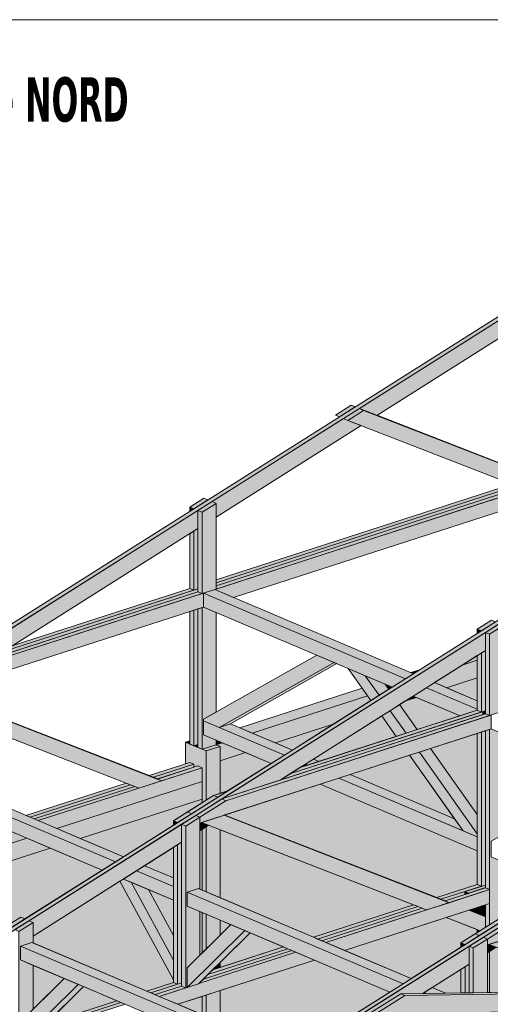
# Model space of a CAD drawing. Header units: millimetres. Extents: x 0 to 1517, y -116 to 725.
# Tile 490 of 501: x 1281 to 1331, y 353 to 458. Entities that reach past the tile are written whole.
import ezdxf

# ---------------------------------------------------------------- set-up
doc = ezdxf.new("R2010")
doc.units = ezdxf.units.MM
doc.layers.add('Ech.1_100', color=7, linetype='Continuous')
doc.layers.add('Ech.1_75', color=7, linetype='Continuous')
doc.styles.add('tahoma-b', font='txt', dxfattribs={"height": 1})

msp = doc.modelspace()

# ---------------------------------------------------------------- hatches: boundary and pattern name
at = {"layer": 'Ech.1_75', "linetype": 'Continuous', "lineweight": 5, "true_color": 0xd4c4b3, "transparency": 33554687}
for points in [[(1244.607, 371.219), (1245.045, 371.033), (1341.219, 431.754), (1340.781, 431.94), (1244.607, 371.219)], [(1316.763, 416.313), (1318.641, 415.583), (1341.219, 429.839), (1341.219, 431.754), (1316.763, 416.313)], [(1275.297, 358.209), (1275.736, 358.023), (1371.91, 418.744), (1371.471, 418.93), (1275.297, 358.209)], [(1316.943, 414.512), (1315.52, 415.065), (1315.081, 415.251), (1301.042, 406.387), (1301.48, 406.201), (1301.48, 404.749), (1316.943, 414.512)], [(1341.657, 410.041), (1301.33, 397.013), (1303.32, 396.169), (1341.657, 408.555), (1341.657, 410.041)], [(1301.48, 397.716), (1333.516, 408.066), (1333.056, 408.245), (1301.48, 398.044), (1301.48, 397.716)], [(1333.516, 408.066), (1301.48, 397.716), (1301.48, 397.389), (1333.976, 407.887), (1333.516, 408.066)], [(1301.48, 397.061), (1334.436, 407.708), (1333.976, 407.887), (1301.48, 397.389), (1301.48, 397.061)], [(1305.988, 345.2), (1306.426, 345.014), (1402.6, 405.735), (1402.162, 405.921), (1305.988, 345.2)], [(1271.396, 387.67), (1277.608, 389.677), (1299.535, 403.521), (1299.535, 405.436), (1271.396, 387.67)], [(1300.124, 396.623), (1271.834, 387.484), (1269.053, 385.728), (1269.053, 385.099), (1300.124, 395.137), (1300.124, 396.623)], [(1271.834, 387.484), (1299.974, 396.575), (1299.535, 396.761), (1271.396, 387.67), (1271.834, 387.484)], [(1299.535, 397.088), (1278.67, 390.347), (1277.608, 389.677), (1299.535, 396.761), (1299.535, 397.088)], [(1298.658, 397.132), (1279.733, 391.018), (1278.67, 390.347), (1299.097, 396.946), (1298.658, 397.132)], [(1302.087, 374.66), (1308.299, 376.667), (1330.226, 390.512), (1330.226, 392.427), (1302.087, 374.66)], [(1330.815, 383.614), (1302.525, 374.475), (1299.744, 372.719), (1299.744, 372.09), (1330.815, 382.128), (1330.815, 383.614)], [(1302.525, 374.475), (1330.664, 383.565), (1330.226, 383.751), (1302.087, 374.66), (1302.525, 374.475)], [(1329.938, 383.986), (1309.361, 377.338), (1308.299, 376.667), (1329.938, 383.658), (1329.938, 383.986)], [(1329.349, 384.123), (1310.423, 378.009), (1309.361, 377.338), (1329.787, 383.937), (1329.349, 384.123)], [(1363.101, 369.752), (1363.603, 369.914), (1363.654, 369.813), (1403.039, 382.536), (1403.039, 384.023), (1333.216, 361.465), (1330.434, 359.709), (1330.434, 359.08), (1363.076, 369.626), (1363.101, 369.752)], [(1298.658, 378.552), (1294.343, 377.158), (1294.781, 376.972), (1299.097, 378.366), (1298.658, 378.552)], [(1295.241, 376.793), (1299.097, 378.039), (1299.097, 378.366), (1294.781, 376.972), (1295.241, 376.793)], [(1299.974, 377.994), (1282.501, 372.35), (1284.491, 371.506), (1299.974, 376.508), (1299.974, 377.994)], [(1295.658, 376.6), (1299.974, 377.994), (1299.535, 378.18), (1295.22, 376.786), (1295.658, 376.6)], [(1291.868, 376.358), (1281.186, 372.907), (1281.624, 372.721), (1292.328, 376.179), (1291.868, 376.358)], [(1282.062, 372.535), (1292.788, 376), (1292.328, 376.179), (1281.624, 372.721), (1282.062, 372.535)], [(1292.788, 376), (1282.062, 372.535), (1282.501, 372.35), (1293.248, 375.822), (1292.788, 376)], [(1302.71, 375.517), (1301.21, 375.032), (1301.648, 374.846), (1302.71, 375.517)], [(1301.648, 374.846), (1301.21, 375.032), (1298.429, 373.276), (1298.867, 373.09), (1301.648, 374.846)], [(1299.305, 372.905), (1299.744, 372.719), (1302.525, 374.475), (1302.087, 374.66), (1299.305, 372.905)], [(1299.93, 372.15), (1299.744, 372.09), (1299.744, 371.266), (1300.681, 371.858), (1299.93, 372.15)], [(1302.415, 372.953), (1302.362, 372.936), (1302.378, 372.929), (1302.415, 372.953)], [(1267.697, 367.567), (1264.707, 366.601), (1266.697, 365.757), (1281.296, 370.474), (1279.306, 371.317), (1268.937, 367.968), (1268.903, 367.933), (1267.697, 367.544), (1267.697, 367.567)], [(1281.511, 361.67), (1281.95, 361.484), (1281.95, 360.031), (1297.799, 370.038), (1297.799, 371.953), (1281.511, 361.67)], [(1315.181, 358.497), (1330.664, 363.499), (1330.664, 364.985), (1313.191, 359.34), (1315.181, 358.497)], [(1325.472, 363.963), (1329.787, 365.357), (1329.349, 365.543), (1325.034, 364.149), (1325.472, 363.963)], [(1329.787, 365.357), (1325.472, 363.963), (1325.932, 363.784), (1328.03, 364.462), (1328.03, 364.733), (1328.03, 364.742), (1328.032, 364.75), (1328.034, 364.757), (1328.037, 364.763), (1328.041, 364.768), (1328.046, 364.771), (1328.051, 364.774), (1329.787, 365.335), (1329.787, 365.357)], [(1330.226, 365.171), (1325.91, 363.777), (1326.349, 363.591), (1330.664, 364.985), (1330.226, 365.171)], [(1312.315, 359.712), (1323.018, 363.17), (1322.558, 363.349), (1311.876, 359.898), (1312.315, 359.712)], [(1323.018, 363.17), (1312.315, 359.712), (1312.753, 359.526), (1323.478, 362.991), (1323.018, 363.17)], [(1313.191, 359.34), (1323.938, 362.812), (1323.478, 362.991), (1312.753, 359.526), (1313.191, 359.34)], [(1332.339, 361.837), (1331.9, 362.023), (1329.119, 360.267), (1329.558, 360.081), (1332.339, 361.837)], [(1333.216, 361.465), (1332.777, 361.651), (1329.996, 359.895), (1330.434, 359.709), (1333.216, 361.465)], [(1309.996, 358.308), (1299.628, 354.958), (1299.593, 354.924), (1298.388, 354.535), (1298.388, 354.558), (1295.397, 353.592), (1297.387, 352.748), (1311.986, 357.465), (1309.996, 358.308)], [(1309.558, 358.494), (1300.12, 355.445), (1299.744, 355.073), (1299.744, 354.996), (1309.996, 358.308), (1309.558, 358.494)], [(1300.12, 355.445), (1309.558, 358.494), (1309.119, 358.68), (1300.612, 355.931), (1300.12, 355.445)], [(1308.681, 358.866), (1301.104, 356.418), (1300.612, 355.931), (1309.119, 358.68), (1308.681, 358.866)], [(1320.116, 351.742), (1318.51, 351.718), (1318.072, 351.904), (1321.178, 353.865), (1323.534, 353.9), (1328.489, 357.029), (1328.489, 358.944), (1312.202, 348.661), (1312.64, 348.475), (1312.64, 347.022), (1320.116, 351.742)], [(1330.621, 359.141), (1330.434, 359.08), (1330.434, 358.257), (1331.372, 358.849), (1330.621, 359.141)], [(1296.922, 355.067), (1294.082, 354.149), (1294.52, 353.963), (1297.36, 354.881), (1296.922, 355.067)], [(1297.799, 355.023), (1294.52, 353.963), (1294.959, 353.778), (1297.799, 354.695), (1297.799, 355.023)], [(1297.799, 354.695), (1294.959, 353.778), (1295.397, 353.592), (1298.237, 354.509), (1297.799, 354.695)], [(1318.51, 351.718), (1330.687, 351.898), (1330.722, 351.909), (1330.747, 351.899), (1371.257, 352.497), (1374.363, 353.5), (1374.545, 354.46), (1321.616, 353.679), (1318.51, 351.718)], [(1321.616, 353.679), (1374.545, 354.46), (1374.107, 354.646), (1321.178, 353.865), (1321.616, 353.679)], [(1282.818, 350.183), (1291.325, 352.931), (1290.887, 353.117), (1283.31, 350.669), (1282.818, 350.183)], [(1321.616, 353.679), (1321.178, 353.865), (1318.072, 351.904), (1318.51, 351.718), (1321.616, 353.679)], [(1282.326, 349.696), (1291.764, 352.745), (1291.325, 352.931), (1282.818, 350.183), (1282.326, 349.696)]]:
    msp.add_hatch(color=9, dxfattribs=at).paths.add_polyline_path(points)
at = {"layer": 'Ech.1_75', "linetype": 'Continuous', "lineweight": 5, "true_color": 0xe0d9d1, "transparency": 33554687}
for points in [[(1314.204, 415.623), (1314.643, 415.437), (1316.325, 416.499), (1315.887, 416.685), (1314.204, 415.623)], [(1315.081, 415.251), (1315.52, 415.065), (1317.202, 416.127), (1316.763, 416.313), (1315.081, 415.251)], [(1334.436, 407.708), (1336.847, 408.487), (1317.202, 416.127), (1315.52, 415.065), (1334.436, 407.708)], [(1316.34, 416.509), (1315.887, 416.685), (1316.325, 416.499), (1316.34, 416.509)], [(1336.408, 408.673), (1316.763, 416.313), (1317.202, 416.127), (1336.847, 408.487), (1336.408, 408.673)], [(1336.408, 408.673), (1336.43, 408.68), (1318.656, 415.593), (1318.641, 415.583), (1336.408, 408.673)], [(1318.656, 415.593), (1335.97, 408.859), (1335.531, 409.044), (1318.671, 415.602), (1318.656, 415.593)], [(1300.124, 382.998), (1301.793, 382.291), (1314.066, 389.227), (1312.231, 390.005), (1300.124, 383.162), (1300.124, 382.998)], [(1301.793, 382.291), (1302.998, 382.68), (1314.361, 389.102), (1314.066, 389.227), (1301.793, 382.291)], [(1317.393, 387.817), (1315.558, 388.595), (1317.987, 385.162), (1318.875, 385.723), (1317.393, 387.817)], [(1319.509, 386.92), (1317.393, 387.817), (1318.875, 385.723), (1319.899, 386.369), (1319.509, 386.92)], [(1293.248, 375.822), (1295.658, 376.6), (1271.65, 385.938), (1269.24, 385.159), (1293.248, 375.822)], [(1271.672, 385.945), (1271.65, 385.938), (1295.658, 376.6), (1295.22, 376.786), (1271.672, 385.945)], [(1295.22, 376.786), (1295.241, 376.793), (1271.703, 385.948), (1271.688, 385.939), (1295.22, 376.786)], [(1271.703, 385.948), (1294.781, 376.972), (1294.343, 377.158), (1271.718, 385.958), (1271.703, 385.948)], [(1321.746, 381.667), (1322.951, 382.056), (1321.062, 384.726), (1320.038, 384.079), (1321.746, 381.667)], [(1320.701, 381.329), (1321.746, 381.667), (1320.038, 384.079), (1319.151, 383.519), (1320.701, 381.329)], [(1323.168, 379.657), (1322.123, 379.319), (1327.831, 371.253), (1329.349, 370.61), (1329.349, 370.923), (1323.168, 379.657)], [(1324.373, 380.047), (1323.168, 379.657), (1329.349, 370.923), (1329.349, 373.016), (1324.373, 380.047)], [(1323.938, 362.812), (1326.349, 363.591), (1302.341, 372.929), (1299.93, 372.15), (1323.938, 362.812)], [(1302.362, 372.936), (1302.341, 372.929), (1326.349, 363.591), (1325.91, 363.777), (1302.362, 372.936)], [(1325.91, 363.777), (1325.932, 363.784), (1302.393, 372.939), (1302.378, 372.929), (1325.91, 363.777)], [(1325.034, 364.149), (1302.408, 372.948), (1302.393, 372.939), (1325.472, 363.963), (1325.034, 364.149)], [(1292.406, 365.764), (1291.583, 366.113), (1291.202, 365.873), (1296.922, 355.369), (1296.922, 357.471), (1292.406, 365.764)], [(1294.249, 364.983), (1292.406, 365.764), (1296.922, 357.471), (1296.922, 360.074), (1294.249, 364.983)], [(1328.458, 362.786), (1326.047, 362.007), (1329.654, 360.605), (1330.226, 360.966), (1330.226, 362.098), (1328.458, 362.786)], [(1328.48, 362.793), (1328.458, 362.786), (1330.226, 362.098), (1330.226, 362.114), (1328.48, 362.793)], [(1304.542, 360.62), (1303.054, 361.251), (1298.388, 356.637), (1298.388, 354.535), (1304.542, 360.62)], [(1298.388, 354.535), (1299.593, 354.924), (1305.11, 360.379), (1304.542, 360.62), (1298.388, 354.535)], [(1343.343, 354.192), (1347.595, 354.255), (1333.031, 359.919), (1330.621, 359.141), (1343.343, 354.192)], [(1286.748, 354.871), (1285.26, 355.502), (1280.594, 350.888), (1280.594, 348.786), (1286.748, 354.871)], [(1280.594, 348.786), (1281.799, 349.176), (1287.316, 354.63), (1286.748, 354.871), (1280.594, 348.786)]]:
    msp.add_hatch(color=254, dxfattribs=at).paths.add_polyline_path(points)
at = {"layer": 'Ech.1_75', "linetype": 'Continuous', "lineweight": 5, "true_color": 0xe0c8b3, "transparency": 33554687}
for points in [[(1298.658, 405.808), (1299.097, 405.622), (1300.604, 406.573), (1300.165, 406.759), (1298.658, 405.808)], [(1299.097, 405.622), (1298.658, 405.808), (1298.658, 405.345), (1299.097, 405.622)], [(1301.48, 406.201), (1301.042, 406.387), (1299.535, 405.436), (1299.974, 405.25), (1301.48, 406.201)], [(1299.974, 396.575), (1301.48, 397.061), (1301.48, 406.201), (1299.974, 405.25), (1299.974, 396.575)], [(1299.535, 396.761), (1299.974, 396.575), (1299.974, 405.25), (1299.535, 405.436), (1299.535, 396.761)], [(1299.097, 396.946), (1299.535, 397.088), (1299.535, 403.521), (1299.097, 403.244), (1299.097, 396.946)], [(1298.658, 397.132), (1299.097, 396.946), (1299.097, 403.244), (1298.658, 402.967), (1298.658, 397.132)], [(1299.974, 395.088), (1299.535, 394.947), (1299.535, 380.154), (1299.974, 379.968), (1299.974, 395.088)], [(1299.974, 379.968), (1301.48, 380.454), (1301.48, 380.937), (1300.124, 381.511), (1300.124, 383.162), (1301.48, 383.928), (1301.48, 394.562), (1300.124, 395.137), (1299.974, 395.088), (1299.974, 379.968)], [(1299.097, 394.805), (1298.658, 394.663), (1298.658, 380.525), (1299.097, 380.339), (1299.097, 394.805)], [(1299.097, 380.339), (1299.535, 380.481), (1299.535, 394.947), (1299.097, 394.805), (1299.097, 380.339)], [(1329.349, 392.798), (1329.787, 392.613), (1331.294, 393.564), (1330.856, 393.75), (1329.349, 392.798)], [(1330.226, 392.427), (1330.664, 392.241), (1332.171, 393.192), (1331.733, 393.378), (1330.226, 392.427)], [(1330.664, 383.565), (1332.171, 384.052), (1332.171, 393.192), (1330.664, 392.241), (1330.664, 383.565)], [(1329.787, 392.613), (1329.349, 392.798), (1329.349, 392.336), (1329.787, 392.613)], [(1330.664, 392.241), (1330.226, 392.427), (1330.226, 383.751), (1330.664, 383.565), (1330.664, 392.241)], [(1329.349, 384.123), (1329.787, 383.937), (1329.787, 390.235), (1329.349, 389.958), (1329.349, 384.123)], [(1329.787, 383.937), (1330.226, 384.079), (1330.226, 390.512), (1329.787, 390.235), (1329.787, 383.937)], [(1329.787, 381.796), (1329.349, 381.654), (1329.349, 365.543), (1329.787, 365.357), (1329.787, 381.796)], [(1329.787, 365.335), (1330.226, 365.476), (1330.226, 381.937), (1329.787, 381.796), (1329.787, 365.335)], [(1330.664, 382.079), (1330.226, 381.937), (1330.226, 365.171), (1330.664, 364.985), (1330.664, 382.079)], [(1331.9, 362.023), (1332.171, 362.11), (1332.171, 367.927), (1330.815, 368.502), (1330.815, 370.153), (1332.171, 370.919), (1332.171, 381.553), (1330.815, 382.128), (1330.664, 382.079), (1330.664, 361.243), (1331.9, 362.023)], [(1298.867, 373.09), (1298.429, 373.276), (1296.922, 372.325), (1297.36, 372.139), (1298.867, 373.09)], [(1297.36, 372.139), (1296.922, 372.325), (1296.922, 371.862), (1297.36, 372.139)], [(1299.744, 372.719), (1299.305, 372.905), (1297.799, 371.953), (1298.237, 371.767), (1299.744, 372.719)], [(1298.388, 364.715), (1299.593, 365.104), (1299.744, 365.041), (1299.744, 372.719), (1298.237, 371.767), (1298.237, 354.509), (1298.388, 354.558), (1298.388, 356.637), (1299.744, 357.978), (1299.744, 362.654), (1298.388, 363.229), (1298.388, 364.715)], [(1298.237, 371.767), (1297.799, 371.953), (1297.799, 354.695), (1298.237, 354.509), (1298.237, 371.767)], [(1297.36, 354.881), (1297.799, 355.023), (1297.799, 370.038), (1297.36, 369.761), (1297.36, 354.881)], [(1296.922, 355.067), (1297.36, 354.881), (1297.36, 369.761), (1296.922, 369.484), (1296.922, 355.067)], [(1329.787, 363.215), (1329.349, 363.074), (1329.349, 362.455), (1329.787, 362.284), (1329.787, 363.215)], [(1330.226, 363.357), (1329.787, 363.215), (1329.787, 362.284), (1330.226, 362.114), (1330.226, 363.357)], [(1330.664, 363.499), (1330.226, 363.357), (1330.226, 360.966), (1330.664, 361.243), (1330.664, 363.499)], [(1281.073, 361.856), (1280.634, 362.042), (1279.128, 361.09), (1279.566, 360.904), (1281.073, 361.856)], [(1280.005, 360.719), (1280.443, 360.533), (1281.95, 361.484), (1281.511, 361.67), (1280.005, 360.719)], [(1280.594, 358.966), (1281.799, 359.356), (1281.95, 359.292), (1281.95, 361.484), (1280.443, 360.533), (1280.443, 310.238), (1281.95, 310.724), (1281.95, 349.324), (1281.799, 349.176), (1280.594, 348.786), (1280.594, 350.888), (1281.95, 352.229), (1281.95, 356.905), (1280.594, 357.48), (1280.594, 358.966)], [(1329.654, 360.605), (1329.349, 360.723), (1329.349, 360.412), (1329.654, 360.605)], [(1327.612, 359.316), (1328.051, 359.13), (1329.558, 360.081), (1329.119, 360.267), (1327.612, 359.316)], [(1330.434, 359.709), (1329.996, 359.895), (1328.489, 358.944), (1328.928, 358.758), (1330.434, 359.709)], [(1328.928, 353.979), (1330.434, 354.002), (1330.434, 359.709), (1328.928, 358.758), (1328.928, 353.979)], [(1328.051, 359.13), (1327.612, 359.316), (1327.612, 358.853), (1328.051, 359.13)], [(1328.489, 353.973), (1328.928, 353.979), (1328.928, 358.758), (1328.489, 358.944), (1328.489, 353.973)], [(1330.434, 354.002), (1330.664, 354.005), (1330.664, 358.402), (1330.434, 358.257), (1330.434, 354.002)], [(1330.664, 354.005), (1332.171, 354.027), (1332.171, 358.538), (1331.372, 358.849), (1330.664, 358.402), (1330.664, 354.005)], [(1327.612, 353.96), (1328.051, 353.967), (1328.051, 356.752), (1327.612, 356.475), (1327.612, 353.96)], [(1328.051, 353.967), (1328.489, 353.973), (1328.489, 357.029), (1328.051, 356.752), (1328.051, 353.967)], [(1299.628, 354.958), (1299.744, 354.996), (1299.744, 355.073), (1299.628, 354.958)]]:
    msp.add_hatch(color=9, dxfattribs=at).paths.add_polyline_path(points)
at = {"layer": 'Ech.1_75', "linetype": 'Continuous', "lineweight": 5, "true_color": 0xe3bbbb, "transparency": 33554687}
for points in [[(1301.33, 397.013), (1300.124, 396.623), (1321.673, 387.489), (1322.526, 388.028), (1301.33, 397.013)], [(1300.124, 395.137), (1320.264, 386.6), (1321.673, 387.489), (1300.124, 396.623), (1300.124, 395.137)], [(1323.926, 386.534), (1329.349, 384.235), (1329.349, 385.136), (1324.779, 387.073), (1323.926, 386.534)], [(1327.51, 383.529), (1329.349, 384.123), (1329.349, 384.235), (1323.926, 386.534), (1322.518, 385.645), (1327.51, 383.529)], [(1330.226, 384.079), (1329.938, 383.986), (1330.226, 383.864), (1330.226, 384.079)], [(1329.938, 383.658), (1330.226, 383.751), (1330.226, 383.864), (1329.938, 383.986), (1329.938, 383.658)], [(1300.124, 381.511), (1307.352, 378.448), (1308.761, 379.337), (1300.124, 382.998), (1300.124, 381.511)], [(1302.998, 382.68), (1301.793, 382.291), (1308.761, 379.337), (1309.614, 379.876), (1302.998, 382.68)], [(1310.423, 378.009), (1311.258, 378.278), (1311.014, 378.382), (1310.423, 378.009)], [(1311.258, 378.278), (1312.463, 378.668), (1311.867, 378.921), (1311.014, 378.382), (1311.258, 378.278)], [(1268.903, 378.114), (1267.697, 377.724), (1290.738, 367.958), (1291.591, 368.497), (1268.903, 378.114)], [(1267.697, 376.238), (1289.329, 367.069), (1290.738, 367.958), (1267.697, 377.724), (1267.697, 376.238)], [(1315.769, 377.267), (1314.563, 376.877), (1327.831, 371.253), (1326.921, 372.54), (1315.769, 377.267)], [(1314.563, 376.877), (1312.573, 376.234), (1329.349, 369.124), (1329.349, 370.61), (1314.563, 376.877)], [(1291.583, 366.113), (1296.922, 363.85), (1296.922, 365.336), (1292.991, 367.003), (1291.583, 366.113)], [(1292.991, 367.003), (1296.922, 365.336), (1296.922, 366.237), (1293.844, 367.541), (1292.991, 367.003)], [(1299.593, 365.104), (1298.388, 364.715), (1321.428, 354.949), (1322.281, 355.487), (1299.593, 365.104)], [(1298.388, 363.229), (1320.02, 354.059), (1321.428, 354.949), (1298.388, 364.715), (1298.388, 363.229)], [(1281.799, 359.356), (1280.594, 358.966), (1308.833, 346.996), (1309.686, 347.535), (1281.799, 359.356)], [(1280.594, 357.48), (1307.424, 346.107), (1308.833, 346.996), (1280.594, 358.966), (1280.594, 357.48)], [(1323.89, 353.905), (1325.942, 353.935), (1324.535, 354.532), (1323.682, 353.993), (1323.89, 353.905)], [(1323.534, 353.9), (1323.89, 353.905), (1323.682, 353.993), (1323.534, 353.9)]]:
    msp.add_hatch(color=9, dxfattribs=at).paths.add_polyline_path(points)
at = {"layer": 'Ech.1_75', "linetype": 'Continuous', "lineweight": 5, "true_color": 0xf3f3f3, "transparency": 33554687}
for points in [[(1327.727, 388.934), (1329.349, 389.458), (1329.349, 389.958), (1327.727, 388.934)], [(1326.05, 386.534), (1329.349, 387.6), (1329.349, 389.458), (1327.727, 388.934), (1324.779, 387.073), (1326.05, 386.534)], [(1323.201, 388.454), (1322.247, 388.146), (1322.526, 388.028), (1323.201, 388.454)], [(1319.878, 386.398), (1320.014, 386.442), (1320.264, 386.6), (1319.509, 386.92), (1319.878, 386.398)], [(1305.321, 381.695), (1317.628, 385.671), (1317.062, 386.471), (1304.006, 382.253), (1305.321, 381.695)], [(1317.628, 385.671), (1305.321, 381.695), (1307.809, 380.641), (1313.988, 382.637), (1317.987, 385.162), (1317.628, 385.671)], [(1320.014, 386.442), (1319.878, 386.398), (1319.899, 386.369), (1320.014, 386.442)], [(1321.7, 385.129), (1322.855, 385.502), (1322.518, 385.645), (1321.7, 385.129)], [(1298.658, 380.853), (1298.22, 380.711), (1298.658, 380.525), (1298.658, 380.853)], [(1298.22, 378.41), (1298.658, 378.552), (1299.097, 378.366), (1299.097, 378.039), (1299.535, 378.18), (1299.974, 377.994), (1299.974, 374.252), (1300.412, 374.529), (1300.412, 379.782), (1298.22, 380.711), (1298.22, 378.41)], [(1299.535, 380.481), (1299.097, 380.339), (1299.535, 380.154), (1299.535, 380.481)], [(1300.412, 379.782), (1301.919, 380.269), (1301.48, 380.454), (1299.974, 379.968), (1300.412, 379.782)], [(1301.48, 380.454), (1302.126, 380.663), (1301.48, 380.937), (1301.48, 380.454)], [(1301.919, 378.738), (1304.613, 379.609), (1302.126, 380.663), (1301.48, 380.454), (1301.919, 380.269), (1301.919, 378.738)], [(1301.21, 375.032), (1301.919, 375.261), (1301.919, 380.269), (1300.412, 379.782), (1300.412, 374.529), (1301.21, 375.032)], [(1299.974, 376.508), (1284.491, 371.506), (1286.978, 370.452), (1299.974, 374.65), (1299.974, 376.508)], [(1299.974, 364.943), (1300.412, 364.757), (1300.412, 371.688), (1299.974, 371.411), (1299.974, 364.943)], [(1301.919, 371.376), (1300.681, 371.858), (1300.412, 371.688), (1300.412, 364.757), (1301.919, 364.119), (1301.919, 371.376)], [(1269.184, 364.703), (1283.783, 369.419), (1281.296, 370.474), (1266.697, 365.757), (1269.184, 364.703)], [(1300.412, 362.371), (1299.974, 362.556), (1299.974, 358.205), (1300.412, 358.638), (1300.412, 362.371)], [(1301.919, 361.732), (1300.412, 362.371), (1300.412, 358.638), (1301.919, 360.128), (1301.919, 361.732)], [(1301.104, 356.418), (1301.919, 356.681), (1301.919, 357.224), (1301.104, 356.418)], [(1301.919, 354.212), (1300.412, 353.725), (1300.412, 351.466), (1301.919, 350.827), (1301.919, 354.212)], [(1300.412, 353.725), (1299.974, 353.584), (1299.974, 351.652), (1300.412, 351.466), (1300.412, 353.725)]]:
    msp.add_hatch(color=7, dxfattribs=at).paths.add_polyline_path(points)
at = {"layer": 'Ech.1_75', "linetype": 'Continuous', "lineweight": 5, "true_color": 0xfdfdfd, "transparency": 33554687}
for points in [[(1329.349, 387.6), (1326.05, 386.534), (1329.349, 385.136), (1329.349, 387.6)], [(1322.951, 382.056), (1327.51, 383.529), (1322.855, 385.502), (1321.7, 385.129), (1321.062, 384.726), (1322.951, 382.056)], [(1313.988, 382.637), (1307.809, 380.641), (1309.614, 379.876), (1313.988, 382.637)], [(1312.463, 378.668), (1320.701, 381.329), (1319.151, 383.519), (1311.867, 378.921), (1312.463, 378.668)], [(1329.349, 381.654), (1324.373, 380.047), (1329.349, 373.016), (1329.349, 381.654)], [(1304.613, 379.609), (1301.919, 378.738), (1301.919, 375.261), (1302.71, 375.517), (1307.352, 378.448), (1304.613, 379.609)], [(1322.123, 379.319), (1315.769, 377.267), (1326.921, 372.54), (1322.123, 379.319)], [(1325.034, 364.149), (1329.349, 365.543), (1329.349, 369.124), (1312.573, 376.234), (1302.415, 372.953), (1302.408, 372.948), (1325.034, 364.149)], [(1299.974, 374.65), (1286.978, 370.452), (1291.591, 368.497), (1296.922, 371.862), (1296.922, 372.325), (1299.974, 374.252), (1299.974, 374.65)], [(1299.744, 365.041), (1299.974, 364.943), (1299.974, 371.411), (1299.744, 371.266), (1299.744, 365.041)], [(1311.876, 359.898), (1322.558, 363.349), (1301.919, 371.376), (1301.919, 364.119), (1311.876, 359.898)], [(1283.783, 369.419), (1269.184, 364.703), (1278.996, 360.544), (1279.128, 360.628), (1279.128, 361.09), (1280.634, 362.042), (1281.073, 361.856), (1289.329, 367.069), (1283.783, 369.419)], [(1293.844, 367.541), (1296.922, 366.237), (1296.922, 369.484), (1293.844, 367.541)], [(1294.082, 354.149), (1296.922, 355.067), (1296.922, 355.369), (1291.202, 365.873), (1281.95, 360.031), (1281.95, 359.292), (1294.082, 354.149)], [(1296.922, 363.85), (1294.249, 364.983), (1296.922, 360.074), (1296.922, 363.85)], [(1299.974, 362.556), (1299.744, 362.654), (1299.744, 357.978), (1299.974, 358.205), (1299.974, 362.556)], [(1329.349, 363.074), (1328.48, 362.793), (1329.349, 362.455), (1329.349, 363.074)], [(1303.054, 361.251), (1301.919, 361.732), (1301.919, 360.128), (1303.054, 361.251)], [(1326.047, 362.007), (1315.181, 358.497), (1322.281, 355.487), (1327.612, 358.853), (1327.612, 359.316), (1329.349, 360.412), (1329.349, 360.723), (1326.047, 362.007)], [(1301.919, 356.681), (1308.681, 358.866), (1305.11, 360.379), (1301.919, 357.224), (1301.919, 356.681)], [(1311.986, 357.465), (1301.919, 354.212), (1301.919, 350.827), (1309.686, 347.535), (1309.818, 347.618), (1309.818, 348.081), (1311.325, 349.032), (1311.763, 348.846), (1320.02, 354.059), (1311.986, 357.465)], [(1285.26, 355.502), (1281.95, 356.905), (1281.95, 352.229), (1285.26, 355.502)], [(1325.942, 353.935), (1327.612, 353.96), (1327.612, 356.475), (1324.535, 354.532), (1325.942, 353.935)], [(1283.31, 350.669), (1290.887, 353.117), (1287.316, 354.63), (1283.31, 350.669)], [(1299.974, 353.584), (1297.387, 352.748), (1299.974, 351.652), (1299.974, 353.584)]]:
    msp.add_hatch(color=7, dxfattribs=at).paths.add_polyline_path(points)
at = {"layer": 'Ech.1_75', "linetype": 'Continuous', "lineweight": 5, "true_color": 0xb3d6f7, "transparency": 33554687}
for points in [[(1328.063, 364.774), (1328.057, 364.775), (1328.051, 364.774), (1328.051, 364.774), (1328.046, 364.771), (1328.041, 364.768), (1328.037, 364.763), (1328.034, 364.757), (1328.032, 364.75), (1328.03, 364.742), (1328.03, 364.733), (1328.03, 364.462), (1328.056, 364.47), (1328.056, 364.704), (1328.056, 364.709), (1328.057, 364.714), (1328.059, 364.719), (1328.061, 364.723), (1328.064, 364.727), (1328.067, 364.729), (1328.07, 364.73), (1328.07, 364.731), (1328.074, 364.731), (1328.078, 364.731), (1328.082, 364.73), (1328.418, 364.587), (1328.453, 364.598), (1328.452, 364.599), (1328.447, 364.606), (1328.441, 364.612), (1328.435, 364.617), (1328.429, 364.62), (1328.069, 364.772), (1328.063, 364.774)], [(1328.057, 364.775), (1328.063, 364.774), (1328.069, 364.772), (1330.226, 365.469), (1330.226, 365.476), (1328.051, 364.774), (1328.057, 364.775)], [(1328.078, 364.731), (1328.074, 364.731), (1328.07, 364.731), (1328.067, 364.729), (1328.064, 364.727), (1328.061, 364.723), (1328.059, 364.719), (1328.057, 364.714), (1328.056, 364.709), (1328.056, 364.704), (1328.106, 364.72), (1328.082, 364.73), (1328.078, 364.731)], [(1328.106, 364.72), (1328.056, 364.704), (1328.056, 364.47), (1328.418, 364.587), (1328.416, 364.588), (1328.106, 364.72)], [(1330.226, 365.469), (1328.069, 364.772), (1328.429, 364.62), (1330.226, 365.201), (1330.226, 365.469)], [(1328.453, 364.598), (1330.226, 365.171), (1330.226, 365.201), (1328.429, 364.62), (1328.435, 364.617), (1328.441, 364.612), (1328.447, 364.606), (1328.452, 364.599), (1328.453, 364.598)]]:
    msp.add_hatch(color=254, dxfattribs=at).paths.add_polyline_path(points)

# ---------------------------------------------------------------- linework, layer by layer
at = {"layer": 'Ech.1_100', "color": 7, "linetype": 'Continuous', "lineweight": 5}
msp.add_lwpolyline([(1510.917, 244.798), (1510.917, 457.821), (933.687, 457.821), (933.687, 244.798), (1510.917, 244.798)], close=True, dxfattribs=at)
at = {"layer": 'Ech.1_75', "color": 7, "linetype": 'Continuous', "lineweight": 5}
for points in [[(1244.607, 371.219), (1245.045, 371.033), (1341.219, 431.754), (1340.781, 431.94), (1244.607, 371.219)], [(1316.763, 416.313), (1318.641, 415.583), (1341.219, 429.839), (1341.219, 431.754), (1316.763, 416.313)], [(1275.297, 358.209), (1275.736, 358.023), (1371.91, 418.744), (1371.471, 418.93), (1275.297, 358.209)], [(1314.204, 415.623), (1314.643, 415.437), (1316.325, 416.499), (1315.887, 416.685), (1314.204, 415.623)], [(1315.081, 415.251), (1315.52, 415.065), (1317.202, 416.127), (1316.763, 416.313), (1315.081, 415.251)], [(1334.436, 407.708), (1336.847, 408.487), (1317.202, 416.127), (1315.52, 415.065), (1334.436, 407.708)], [(1316.34, 416.509), (1315.887, 416.685), (1316.325, 416.499), (1316.34, 416.509)], [(1336.408, 408.673), (1316.763, 416.313), (1317.202, 416.127), (1336.847, 408.487), (1336.408, 408.673)], [(1316.943, 414.512), (1315.52, 415.065), (1315.081, 415.251), (1301.042, 406.387), (1301.48, 406.201), (1301.48, 404.749), (1316.943, 414.512)], [(1336.408, 408.673), (1336.43, 408.68), (1318.656, 415.593), (1318.641, 415.583), (1336.408, 408.673)], [(1318.656, 415.593), (1335.97, 408.859), (1335.531, 409.044), (1318.671, 415.602), (1318.656, 415.593)], [(1341.657, 410.041), (1301.33, 397.013), (1303.32, 396.169), (1341.657, 408.555), (1341.657, 410.041)], [(1301.48, 397.716), (1333.516, 408.066), (1333.056, 408.245), (1301.48, 398.044), (1301.48, 397.716)], [(1333.516, 408.066), (1301.48, 397.716), (1301.48, 397.389), (1333.976, 407.887), (1333.516, 408.066)], [(1301.48, 397.061), (1334.436, 407.708), (1333.976, 407.887), (1301.48, 397.389), (1301.48, 397.061)], [(1298.658, 405.808), (1299.097, 405.622), (1300.604, 406.573), (1300.165, 406.759), (1298.658, 405.808)], [(1299.097, 405.622), (1298.658, 405.808), (1298.658, 405.345), (1299.097, 405.622)], [(1301.48, 406.201), (1301.042, 406.387), (1299.535, 405.436), (1299.974, 405.25), (1301.48, 406.201)], [(1299.974, 396.575), (1301.48, 397.061), (1301.48, 406.201), (1299.974, 405.25), (1299.974, 396.575)], [(1305.988, 345.2), (1306.426, 345.014), (1402.6, 405.735), (1402.162, 405.921), (1305.988, 345.2)], [(1271.396, 387.67), (1277.608, 389.677), (1299.535, 403.521), (1299.535, 405.436), (1271.396, 387.67)], [(1299.535, 396.761), (1299.974, 396.575), (1299.974, 405.25), (1299.535, 405.436), (1299.535, 396.761)], [(1299.097, 396.946), (1299.535, 397.088), (1299.535, 403.521), (1299.097, 403.244), (1299.097, 396.946)], [(1298.658, 397.132), (1299.097, 396.946), (1299.097, 403.244), (1298.658, 402.967), (1298.658, 397.132)], [(1300.124, 396.623), (1271.834, 387.484), (1269.053, 385.728), (1269.053, 385.099), (1300.124, 395.137), (1300.124, 396.623)], [(1271.834, 387.484), (1299.974, 396.575), (1299.535, 396.761), (1271.396, 387.67), (1271.834, 387.484)], [(1299.535, 397.088), (1278.67, 390.347), (1277.608, 389.677), (1299.535, 396.761), (1299.535, 397.088)], [(1298.658, 397.132), (1279.733, 391.018), (1278.67, 390.347), (1299.097, 396.946), (1298.658, 397.132)], [(1301.33, 397.013), (1300.124, 396.623), (1321.673, 387.489), (1322.526, 388.028), (1301.33, 397.013)], [(1300.124, 395.137), (1320.264, 386.6), (1321.673, 387.489), (1300.124, 396.623), (1300.124, 395.137)], [(1299.974, 395.088), (1299.535, 394.947), (1299.535, 380.154), (1299.974, 379.968), (1299.974, 395.088)], [(1299.974, 379.968), (1301.48, 380.454), (1301.48, 380.937), (1300.124, 381.511), (1300.124, 383.162), (1301.48, 383.928), (1301.48, 394.562), (1300.124, 395.137), (1299.974, 395.088), (1299.974, 379.968)], [(1299.097, 394.805), (1298.658, 394.663), (1298.658, 380.525), (1299.097, 380.339), (1299.097, 394.805)], [(1299.097, 380.339), (1299.535, 380.481), (1299.535, 394.947), (1299.097, 394.805), (1299.097, 380.339)], [(1329.349, 392.798), (1329.787, 392.613), (1331.294, 393.564), (1330.856, 393.75), (1329.349, 392.798)], [(1330.226, 392.427), (1330.664, 392.241), (1332.171, 393.192), (1331.733, 393.378), (1330.226, 392.427)], [(1330.664, 383.565), (1332.171, 384.052), (1332.171, 393.192), (1330.664, 392.241), (1330.664, 383.565)], [(1302.087, 374.66), (1308.299, 376.667), (1330.226, 390.512), (1330.226, 392.427), (1302.087, 374.66)], [(1329.787, 392.613), (1329.349, 392.798), (1329.349, 392.336), (1329.787, 392.613)], [(1330.664, 392.241), (1330.226, 392.427), (1330.226, 383.751), (1330.664, 383.565), (1330.664, 392.241)], [(1300.124, 382.998), (1301.793, 382.291), (1314.066, 389.227), (1312.231, 390.005), (1300.124, 383.162), (1300.124, 382.998)], [(1327.727, 388.934), (1329.349, 389.458), (1329.349, 389.958), (1327.727, 388.934)], [(1329.349, 384.123), (1329.787, 383.937), (1329.787, 390.235), (1329.349, 389.958), (1329.349, 384.123)], [(1329.787, 383.937), (1330.226, 384.079), (1330.226, 390.512), (1329.787, 390.235), (1329.787, 383.937)], [(1301.793, 382.291), (1302.998, 382.68), (1314.361, 389.102), (1314.066, 389.227), (1301.793, 382.291)], [(1326.05, 386.534), (1329.349, 387.6), (1329.349, 389.458), (1327.727, 388.934), (1324.779, 387.073), (1326.05, 386.534)], [(1317.393, 387.817), (1315.558, 388.595), (1317.987, 385.162), (1318.875, 385.723), (1317.393, 387.817)], [(1319.509, 386.92), (1317.393, 387.817), (1318.875, 385.723), (1319.899, 386.369), (1319.509, 386.92)], [(1323.201, 388.454), (1322.247, 388.146), (1322.526, 388.028), (1323.201, 388.454)], [(1319.878, 386.398), (1320.014, 386.442), (1320.264, 386.6), (1319.509, 386.92), (1319.878, 386.398)], [(1323.926, 386.534), (1329.349, 384.235), (1329.349, 385.136), (1324.779, 387.073), (1323.926, 386.534)], [(1329.349, 387.6), (1326.05, 386.534), (1329.349, 385.136), (1329.349, 387.6)], [(1293.248, 375.822), (1295.658, 376.6), (1271.65, 385.938), (1269.24, 385.159), (1293.248, 375.822)], [(1271.672, 385.945), (1271.65, 385.938), (1295.658, 376.6), (1295.22, 376.786), (1271.672, 385.945)], [(1295.22, 376.786), (1295.241, 376.793), (1271.703, 385.948), (1271.688, 385.939), (1295.22, 376.786)], [(1271.703, 385.948), (1294.781, 376.972), (1294.343, 377.158), (1271.718, 385.958), (1271.703, 385.948)], [(1305.321, 381.695), (1317.628, 385.671), (1317.062, 386.471), (1304.006, 382.253), (1305.321, 381.695)], [(1317.628, 385.671), (1305.321, 381.695), (1307.809, 380.641), (1313.988, 382.637), (1317.987, 385.162), (1317.628, 385.671)], [(1320.014, 386.442), (1319.878, 386.398), (1319.899, 386.369), (1320.014, 386.442)], [(1321.7, 385.129), (1322.855, 385.502), (1322.518, 385.645), (1321.7, 385.129)], [(1327.51, 383.529), (1329.349, 384.123), (1329.349, 384.235), (1323.926, 386.534), (1322.518, 385.645), (1327.51, 383.529)], [(1321.746, 381.667), (1322.951, 382.056), (1321.062, 384.726), (1320.038, 384.079), (1321.746, 381.667)], [(1322.951, 382.056), (1327.51, 383.529), (1322.855, 385.502), (1321.7, 385.129), (1321.062, 384.726), (1322.951, 382.056)], [(1330.815, 383.614), (1302.525, 374.475), (1299.744, 372.719), (1299.744, 372.09), (1330.815, 382.128), (1330.815, 383.614)], [(1302.525, 374.475), (1330.664, 383.565), (1330.226, 383.751), (1302.087, 374.66), (1302.525, 374.475)], [(1329.938, 383.986), (1309.361, 377.338), (1308.299, 376.667), (1329.938, 383.658), (1329.938, 383.986)], [(1329.349, 384.123), (1310.423, 378.009), (1309.361, 377.338), (1329.787, 383.937), (1329.349, 384.123)], [(1320.701, 381.329), (1321.746, 381.667), (1320.038, 384.079), (1319.151, 383.519), (1320.701, 381.329)], [(1330.226, 384.079), (1329.938, 383.986), (1330.226, 383.864), (1330.226, 384.079)], [(1329.938, 383.658), (1330.226, 383.751), (1330.226, 383.864), (1329.938, 383.986), (1329.938, 383.658)], [(1363.101, 369.752), (1363.603, 369.914), (1363.654, 369.813), (1403.039, 382.536), (1403.039, 384.023), (1333.216, 361.465), (1330.434, 359.709), (1330.434, 359.08), (1363.076, 369.626), (1363.101, 369.752)], [(1300.124, 381.511), (1307.352, 378.448), (1308.761, 379.337), (1300.124, 382.998), (1300.124, 381.511)], [(1302.998, 382.68), (1301.793, 382.291), (1308.761, 379.337), (1309.614, 379.876), (1302.998, 382.68)], [(1313.988, 382.637), (1307.809, 380.641), (1309.614, 379.876), (1313.988, 382.637)], [(1312.463, 378.668), (1320.701, 381.329), (1319.151, 383.519), (1311.867, 378.921), (1312.463, 378.668)], [(1329.349, 381.654), (1324.373, 380.047), (1329.349, 373.016), (1329.349, 381.654)], [(1329.787, 381.796), (1329.349, 381.654), (1329.349, 365.543), (1329.787, 365.357), (1329.787, 381.796)], [(1329.787, 365.335), (1330.226, 365.476), (1330.226, 381.937), (1329.787, 381.796), (1329.787, 365.335)], [(1330.664, 382.079), (1330.226, 381.937), (1330.226, 365.171), (1330.664, 364.985), (1330.664, 382.079)], [(1331.9, 362.023), (1332.171, 362.11), (1332.171, 367.927), (1330.815, 368.502), (1330.815, 370.153), (1332.171, 370.919), (1332.171, 381.553), (1330.815, 382.128), (1330.664, 382.079), (1330.664, 361.243), (1331.9, 362.023)], [(1298.658, 380.853), (1298.22, 380.711), (1298.658, 380.525), (1298.658, 380.853)], [(1298.22, 378.41), (1298.658, 378.552), (1299.097, 378.366), (1299.097, 378.039), (1299.535, 378.18), (1299.974, 377.994), (1299.974, 374.252), (1300.412, 374.529), (1300.412, 379.782), (1298.22, 380.711), (1298.22, 378.41)], [(1299.535, 380.481), (1299.097, 380.339), (1299.535, 380.154), (1299.535, 380.481)], [(1300.412, 379.782), (1301.919, 380.269), (1301.48, 380.454), (1299.974, 379.968), (1300.412, 379.782)], [(1301.48, 380.454), (1302.126, 380.663), (1301.48, 380.937), (1301.48, 380.454)], [(1301.919, 378.738), (1304.613, 379.609), (1302.126, 380.663), (1301.48, 380.454), (1301.919, 380.269), (1301.919, 378.738)], [(1301.21, 375.032), (1301.919, 375.261), (1301.919, 380.269), (1300.412, 379.782), (1300.412, 374.529), (1301.21, 375.032)], [(1304.613, 379.609), (1301.919, 378.738), (1301.919, 375.261), (1302.71, 375.517), (1307.352, 378.448), (1304.613, 379.609)], [(1322.123, 379.319), (1315.769, 377.267), (1326.921, 372.54), (1322.123, 379.319)], [(1323.168, 379.657), (1322.123, 379.319), (1327.831, 371.253), (1329.349, 370.61), (1329.349, 370.923), (1323.168, 379.657)], [(1324.373, 380.047), (1323.168, 379.657), (1329.349, 370.923), (1329.349, 373.016), (1324.373, 380.047)], [(1298.658, 378.552), (1294.343, 377.158), (1294.781, 376.972), (1299.097, 378.366), (1298.658, 378.552)], [(1295.241, 376.793), (1299.097, 378.039), (1299.097, 378.366), (1294.781, 376.972), (1295.241, 376.793)], [(1310.423, 378.009), (1311.258, 378.278), (1311.014, 378.382), (1310.423, 378.009)], [(1311.258, 378.278), (1312.463, 378.668), (1311.867, 378.921), (1311.014, 378.382), (1311.258, 378.278)], [(1268.903, 378.114), (1267.697, 377.724), (1290.738, 367.958), (1291.591, 368.497), (1268.903, 378.114)], [(1267.697, 376.238), (1289.329, 367.069), (1290.738, 367.958), (1267.697, 377.724), (1267.697, 376.238)], [(1299.974, 377.994), (1282.501, 372.35), (1284.491, 371.506), (1299.974, 376.508), (1299.974, 377.994)], [(1295.658, 376.6), (1299.974, 377.994), (1299.535, 378.18), (1295.22, 376.786), (1295.658, 376.6)], [(1315.769, 377.267), (1314.563, 376.877), (1327.831, 371.253), (1326.921, 372.54), (1315.769, 377.267)], [(1291.868, 376.358), (1281.186, 372.907), (1281.624, 372.721), (1292.328, 376.179), (1291.868, 376.358)], [(1282.062, 372.535), (1292.788, 376), (1292.328, 376.179), (1281.624, 372.721), (1282.062, 372.535)], [(1299.974, 376.508), (1284.491, 371.506), (1286.978, 370.452), (1299.974, 374.65), (1299.974, 376.508)], [(1325.034, 364.149), (1329.349, 365.543), (1329.349, 369.124), (1312.573, 376.234), (1302.415, 372.953), (1302.408, 372.948), (1325.034, 364.149)], [(1314.563, 376.877), (1312.573, 376.234), (1329.349, 369.124), (1329.349, 370.61), (1314.563, 376.877)], [(1292.788, 376), (1282.062, 372.535), (1282.501, 372.35), (1293.248, 375.822), (1292.788, 376)], [(1302.71, 375.517), (1301.21, 375.032), (1301.648, 374.846), (1302.71, 375.517)], [(1299.974, 374.65), (1286.978, 370.452), (1291.591, 368.497), (1296.922, 371.862), (1296.922, 372.325), (1299.974, 374.252), (1299.974, 374.65)], [(1301.648, 374.846), (1301.21, 375.032), (1298.429, 373.276), (1298.867, 373.09), (1301.648, 374.846)], [(1299.305, 372.905), (1299.744, 372.719), (1302.525, 374.475), (1302.087, 374.66), (1299.305, 372.905)], [(1298.867, 373.09), (1298.429, 373.276), (1296.922, 372.325), (1297.36, 372.139), (1298.867, 373.09)], [(1297.36, 372.139), (1296.922, 372.325), (1296.922, 371.862), (1297.36, 372.139)], [(1299.744, 372.719), (1299.305, 372.905), (1297.799, 371.953), (1298.237, 371.767), (1299.744, 372.719)], [(1298.388, 364.715), (1299.593, 365.104), (1299.744, 365.041), (1299.744, 372.719), (1298.237, 371.767), (1298.237, 354.509), (1298.388, 354.558), (1298.388, 356.637), (1299.744, 357.978), (1299.744, 362.654), (1298.388, 363.229), (1298.388, 364.715)], [(1299.93, 372.15), (1299.744, 372.09), (1299.744, 371.266), (1300.681, 371.858), (1299.93, 372.15)], [(1323.938, 362.812), (1326.349, 363.591), (1302.341, 372.929), (1299.93, 372.15), (1323.938, 362.812)], [(1302.362, 372.936), (1302.341, 372.929), (1326.349, 363.591), (1325.91, 363.777), (1302.362, 372.936)], [(1302.415, 372.953), (1302.362, 372.936), (1302.378, 372.929), (1302.415, 372.953)], [(1325.91, 363.777), (1325.932, 363.784), (1302.393, 372.939), (1302.378, 372.929), (1325.91, 363.777)], [(1325.034, 364.149), (1302.408, 372.948), (1302.393, 372.939), (1325.472, 363.963), (1325.034, 364.149)], [(1267.697, 367.567), (1264.707, 366.601), (1266.697, 365.757), (1281.296, 370.474), (1279.306, 371.317), (1268.937, 367.968), (1268.903, 367.933), (1267.697, 367.544), (1267.697, 367.567)], [(1281.511, 361.67), (1281.95, 361.484), (1281.95, 360.031), (1297.799, 370.038), (1297.799, 371.953), (1281.511, 361.67)], [(1298.237, 371.767), (1297.799, 371.953), (1297.799, 354.695), (1298.237, 354.509), (1298.237, 371.767)], [(1299.744, 365.041), (1299.974, 364.943), (1299.974, 371.411), (1299.744, 371.266), (1299.744, 365.041)], [(1299.974, 364.943), (1300.412, 364.757), (1300.412, 371.688), (1299.974, 371.411), (1299.974, 364.943)], [(1301.919, 371.376), (1300.681, 371.858), (1300.412, 371.688), (1300.412, 364.757), (1301.919, 364.119), (1301.919, 371.376)], [(1311.876, 359.898), (1322.558, 363.349), (1301.919, 371.376), (1301.919, 364.119), (1311.876, 359.898)], [(1269.184, 364.703), (1283.783, 369.419), (1281.296, 370.474), (1266.697, 365.757), (1269.184, 364.703)], [(1297.36, 354.881), (1297.799, 355.023), (1297.799, 370.038), (1297.36, 369.761), (1297.36, 354.881)], [(1283.783, 369.419), (1269.184, 364.703), (1278.996, 360.544), (1279.128, 360.628), (1279.128, 361.09), (1280.634, 362.042), (1281.073, 361.856), (1289.329, 367.069), (1283.783, 369.419)], [(1293.844, 367.541), (1296.922, 366.237), (1296.922, 369.484), (1293.844, 367.541)], [(1296.922, 355.067), (1297.36, 354.881), (1297.36, 369.761), (1296.922, 369.484), (1296.922, 355.067)], [(1291.583, 366.113), (1296.922, 363.85), (1296.922, 365.336), (1292.991, 367.003), (1291.583, 366.113)], [(1292.991, 367.003), (1296.922, 365.336), (1296.922, 366.237), (1293.844, 367.541), (1292.991, 367.003)], [(1294.082, 354.149), (1296.922, 355.067), (1296.922, 355.369), (1291.202, 365.873), (1281.95, 360.031), (1281.95, 359.292), (1294.082, 354.149)], [(1292.406, 365.764), (1291.583, 366.113), (1291.202, 365.873), (1296.922, 355.369), (1296.922, 357.471), (1292.406, 365.764)], [(1294.249, 364.983), (1292.406, 365.764), (1296.922, 357.471), (1296.922, 360.074), (1294.249, 364.983)], [(1296.922, 363.85), (1294.249, 364.983), (1296.922, 360.074), (1296.922, 363.85)], [(1299.593, 365.104), (1298.388, 364.715), (1321.428, 354.949), (1322.281, 355.487), (1299.593, 365.104)], [(1298.388, 363.229), (1320.02, 354.059), (1321.428, 354.949), (1298.388, 364.715), (1298.388, 363.229)], [(1315.181, 358.497), (1330.664, 363.499), (1330.664, 364.985), (1313.191, 359.34), (1315.181, 358.497)], [(1325.472, 363.963), (1329.787, 365.357), (1329.349, 365.543), (1325.034, 364.149), (1325.472, 363.963)], [(1329.787, 365.357), (1325.472, 363.963), (1325.932, 363.784), (1328.03, 364.462), (1328.03, 364.733), (1328.03, 364.742), (1328.032, 364.75), (1328.034, 364.757), (1328.037, 364.763), (1328.041, 364.768), (1328.046, 364.771), (1328.051, 364.774), (1329.787, 365.335), (1329.787, 365.357)], [(1330.226, 365.171), (1325.91, 363.777), (1326.349, 363.591), (1330.664, 364.985), (1330.226, 365.171)], [(1328.063, 364.774), (1328.057, 364.775), (1328.051, 364.774), (1328.051, 364.774), (1328.046, 364.771), (1328.041, 364.768), (1328.037, 364.763), (1328.034, 364.757), (1328.032, 364.75), (1328.03, 364.742), (1328.03, 364.733), (1328.03, 364.462), (1328.056, 364.47), (1328.056, 364.704), (1328.056, 364.709), (1328.057, 364.714), (1328.059, 364.719), (1328.061, 364.723), (1328.064, 364.727), (1328.067, 364.729), (1328.07, 364.73), (1328.07, 364.731), (1328.074, 364.731), (1328.078, 364.731), (1328.082, 364.73), (1328.418, 364.587), (1328.453, 364.598), (1328.452, 364.599), (1328.447, 364.606), (1328.441, 364.612), (1328.435, 364.617), (1328.429, 364.62), (1328.069, 364.772), (1328.063, 364.774)], [(1328.057, 364.775), (1328.063, 364.774), (1328.069, 364.772), (1330.226, 365.469), (1330.226, 365.476), (1328.051, 364.774), (1328.057, 364.775)], [(1328.078, 364.731), (1328.074, 364.731), (1328.07, 364.731), (1328.067, 364.729), (1328.064, 364.727), (1328.061, 364.723), (1328.059, 364.719), (1328.057, 364.714), (1328.056, 364.709), (1328.056, 364.704), (1328.106, 364.72), (1328.082, 364.73), (1328.078, 364.731)], [(1328.106, 364.72), (1328.056, 364.704), (1328.056, 364.47), (1328.418, 364.587), (1328.416, 364.588), (1328.106, 364.72)], [(1330.226, 365.469), (1328.069, 364.772), (1328.429, 364.62), (1330.226, 365.201), (1330.226, 365.469)], [(1328.453, 364.598), (1330.226, 365.171), (1330.226, 365.201), (1328.429, 364.62), (1328.435, 364.617), (1328.441, 364.612), (1328.447, 364.606), (1328.452, 364.599), (1328.453, 364.598)], [(1299.974, 362.556), (1299.744, 362.654), (1299.744, 357.978), (1299.974, 358.205), (1299.974, 362.556)], [(1300.412, 362.371), (1299.974, 362.556), (1299.974, 358.205), (1300.412, 358.638), (1300.412, 362.371)], [(1312.315, 359.712), (1323.018, 363.17), (1322.558, 363.349), (1311.876, 359.898), (1312.315, 359.712)], [(1323.018, 363.17), (1312.315, 359.712), (1312.753, 359.526), (1323.478, 362.991), (1323.018, 363.17)], [(1313.191, 359.34), (1323.938, 362.812), (1323.478, 362.991), (1312.753, 359.526), (1313.191, 359.34)], [(1328.458, 362.786), (1326.047, 362.007), (1329.654, 360.605), (1330.226, 360.966), (1330.226, 362.098), (1328.458, 362.786)], [(1328.48, 362.793), (1328.458, 362.786), (1330.226, 362.098), (1330.226, 362.114), (1328.48, 362.793)], [(1329.349, 363.074), (1328.48, 362.793), (1329.349, 362.455), (1329.349, 363.074)], [(1329.787, 363.215), (1329.349, 363.074), (1329.349, 362.455), (1329.787, 362.284), (1329.787, 363.215)], [(1330.226, 363.357), (1329.787, 363.215), (1329.787, 362.284), (1330.226, 362.114), (1330.226, 363.357)], [(1330.664, 363.499), (1330.226, 363.357), (1330.226, 360.966), (1330.664, 361.243), (1330.664, 363.499)], [(1281.073, 361.856), (1280.634, 362.042), (1279.128, 361.09), (1279.566, 360.904), (1281.073, 361.856)], [(1280.005, 360.719), (1280.443, 360.533), (1281.95, 361.484), (1281.511, 361.67), (1280.005, 360.719)], [(1280.594, 358.966), (1281.799, 359.356), (1281.95, 359.292), (1281.95, 361.484), (1280.443, 360.533), (1280.443, 310.238), (1281.95, 310.724), (1281.95, 349.324), (1281.799, 349.176), (1280.594, 348.786), (1280.594, 350.888), (1281.95, 352.229), (1281.95, 356.905), (1280.594, 357.48), (1280.594, 358.966)], [(1301.919, 361.732), (1300.412, 362.371), (1300.412, 358.638), (1301.919, 360.128), (1301.919, 361.732)], [(1303.054, 361.251), (1301.919, 361.732), (1301.919, 360.128), (1303.054, 361.251)], [(1326.047, 362.007), (1315.181, 358.497), (1322.281, 355.487), (1327.612, 358.853), (1327.612, 359.316), (1329.349, 360.412), (1329.349, 360.723), (1326.047, 362.007)], [(1332.339, 361.837), (1331.9, 362.023), (1329.119, 360.267), (1329.558, 360.081), (1332.339, 361.837)], [(1333.216, 361.465), (1332.777, 361.651), (1329.996, 359.895), (1330.434, 359.709), (1333.216, 361.465)], [(1304.542, 360.62), (1303.054, 361.251), (1298.388, 356.637), (1298.388, 354.535), (1304.542, 360.62)], [(1298.388, 354.535), (1299.593, 354.924), (1305.11, 360.379), (1304.542, 360.62), (1298.388, 354.535)], [(1329.654, 360.605), (1329.349, 360.723), (1329.349, 360.412), (1329.654, 360.605)], [(1281.799, 359.356), (1280.594, 358.966), (1308.833, 346.996), (1309.686, 347.535), (1281.799, 359.356)], [(1301.919, 356.681), (1308.681, 358.866), (1305.11, 360.379), (1301.919, 357.224), (1301.919, 356.681)], [(1327.612, 359.316), (1328.051, 359.13), (1329.558, 360.081), (1329.119, 360.267), (1327.612, 359.316)], [(1330.434, 359.709), (1329.996, 359.895), (1328.489, 358.944), (1328.928, 358.758), (1330.434, 359.709)], [(1328.928, 353.979), (1330.434, 354.002), (1330.434, 359.709), (1328.928, 358.758), (1328.928, 353.979)], [(1343.343, 354.192), (1347.595, 354.255), (1333.031, 359.919), (1330.621, 359.141), (1343.343, 354.192)], [(1280.594, 357.48), (1307.424, 346.107), (1308.833, 346.996), (1280.594, 358.966), (1280.594, 357.48)], [(1309.996, 358.308), (1299.628, 354.958), (1299.593, 354.924), (1298.388, 354.535), (1298.388, 354.558), (1295.397, 353.592), (1297.387, 352.748), (1311.986, 357.465), (1309.996, 358.308)], [(1309.558, 358.494), (1300.12, 355.445), (1299.744, 355.073), (1299.744, 354.996), (1309.996, 358.308), (1309.558, 358.494)], [(1300.12, 355.445), (1309.558, 358.494), (1309.119, 358.68), (1300.612, 355.931), (1300.12, 355.445)], [(1308.681, 358.866), (1301.104, 356.418), (1300.612, 355.931), (1309.119, 358.68), (1308.681, 358.866)], [(1320.116, 351.742), (1318.51, 351.718), (1318.072, 351.904), (1321.178, 353.865), (1323.534, 353.9), (1328.489, 357.029), (1328.489, 358.944), (1312.202, 348.661), (1312.64, 348.475), (1312.64, 347.022), (1320.116, 351.742)], [(1328.051, 359.13), (1327.612, 359.316), (1327.612, 358.853), (1328.051, 359.13)], [(1328.489, 353.973), (1328.928, 353.979), (1328.928, 358.758), (1328.489, 358.944), (1328.489, 353.973)], [(1330.621, 359.141), (1330.434, 359.08), (1330.434, 358.257), (1331.372, 358.849), (1330.621, 359.141)], [(1330.434, 354.002), (1330.664, 354.005), (1330.664, 358.402), (1330.434, 358.257), (1330.434, 354.002)], [(1330.664, 354.005), (1332.171, 354.027), (1332.171, 358.538), (1331.372, 358.849), (1330.664, 358.402), (1330.664, 354.005)], [(1311.986, 357.465), (1301.919, 354.212), (1301.919, 350.827), (1309.686, 347.535), (1309.818, 347.618), (1309.818, 348.081), (1311.325, 349.032), (1311.763, 348.846), (1320.02, 354.059), (1311.986, 357.465)], [(1285.26, 355.502), (1281.95, 356.905), (1281.95, 352.229), (1285.26, 355.502)], [(1301.104, 356.418), (1301.919, 356.681), (1301.919, 357.224), (1301.104, 356.418)], [(1325.942, 353.935), (1327.612, 353.96), (1327.612, 356.475), (1324.535, 354.532), (1325.942, 353.935)], [(1327.612, 353.96), (1328.051, 353.967), (1328.051, 356.752), (1327.612, 356.475), (1327.612, 353.96)], [(1328.051, 353.967), (1328.489, 353.973), (1328.489, 357.029), (1328.051, 356.752), (1328.051, 353.967)], [(1286.748, 354.871), (1285.26, 355.502), (1280.594, 350.888), (1280.594, 348.786), (1286.748, 354.871)], [(1280.594, 348.786), (1281.799, 349.176), (1287.316, 354.63), (1286.748, 354.871), (1280.594, 348.786)], [(1283.31, 350.669), (1290.887, 353.117), (1287.316, 354.63), (1283.31, 350.669)], [(1296.922, 355.067), (1294.082, 354.149), (1294.52, 353.963), (1297.36, 354.881), (1296.922, 355.067)], [(1297.799, 355.023), (1294.52, 353.963), (1294.959, 353.778), (1297.799, 354.695), (1297.799, 355.023)], [(1297.799, 354.695), (1294.959, 353.778), (1295.397, 353.592), (1298.237, 354.509), (1297.799, 354.695)], [(1299.628, 354.958), (1299.744, 354.996), (1299.744, 355.073), (1299.628, 354.958)], [(1301.919, 354.212), (1300.412, 353.725), (1300.412, 351.466), (1301.919, 350.827), (1301.919, 354.212)], [(1318.51, 351.718), (1330.687, 351.898), (1330.722, 351.909), (1330.747, 351.899), (1371.257, 352.497), (1374.363, 353.5), (1374.545, 354.46), (1321.616, 353.679), (1318.51, 351.718)], [(1321.616, 353.679), (1374.545, 354.46), (1374.107, 354.646), (1321.178, 353.865), (1321.616, 353.679)], [(1323.89, 353.905), (1325.942, 353.935), (1324.535, 354.532), (1323.682, 353.993), (1323.89, 353.905)], [(1282.818, 350.183), (1291.325, 352.931), (1290.887, 353.117), (1283.31, 350.669), (1282.818, 350.183)], [(1299.974, 353.584), (1297.387, 352.748), (1299.974, 351.652), (1299.974, 353.584)], [(1300.412, 353.725), (1299.974, 353.584), (1299.974, 351.652), (1300.412, 351.466), (1300.412, 353.725)], [(1321.616, 353.679), (1321.178, 353.865), (1318.072, 351.904), (1318.51, 351.718), (1321.616, 353.679)], [(1323.534, 353.9), (1323.89, 353.905), (1323.682, 353.993), (1323.534, 353.9)], [(1282.326, 349.696), (1291.764, 352.745), (1291.325, 352.931), (1282.818, 350.183), (1282.326, 349.696)]]:
    msp.add_lwpolyline(points, close=True, dxfattribs=at)

# ---------------------------------------------------------------- next in the draw order: texts
at = {"layer": 'Ech.1_100', "color": 7, "linetype": 'Continuous', "insert": (1242.634, 451.684), "char_height": 5, "attachment_point": 1, "style": 'tahoma-b', "bg_fill": 3, "box_fill_scale": 1.15, "bg_fill_color": 256, "bg_fill_true_color": 13158600, "bg_fill_transparency": 33554687}
msp.add_mtext('\\A1;\\fTahoma|b1|i0;\\W0.600000;\\H4.742800;Elévation de façade NORD', dxfattribs=at)

doc.saveas('drawing.dxf')
